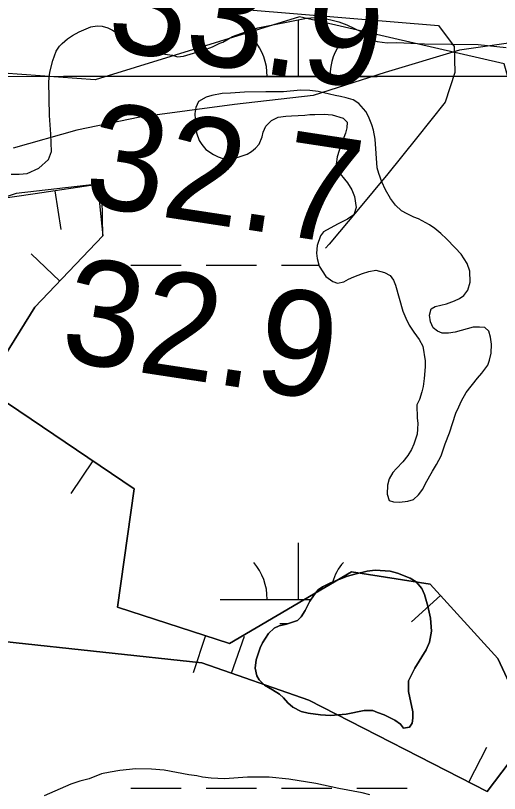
# Model space of a CAD drawing. Extents: x 3281947 to 3319794, y 715894 to 741249.
# Drawn here: x 3299584.6 to 3299892.8, y 726880.9 to 727375.8 of the extents above; entities that cross this region are included whole.
import ezdxf

# ---------------------------------------------------------------- set-up
doc = ezdxf.new("R2010")
doc.units = 0
for name, color, linetype in [('V-BORW-LINE', 7, 'Continuous'), ('V-GRID-MAJR', 7, 'Continuous'), ('V-RIVR-RANG', 7, 'Continuous'), ('V-ROAD-CNTR', 7, 'Continuous'), ('V-SITE-VEGE', 7, 'Continuous'), ('V-TOPO-MINR', 7, 'Continuous'), ('V-TOPO-SHOR', 7, 'Continuous'), ('V-WETL-SWMP', 7, 'Continuous')]:
    doc.layers.add(name, color=color, linetype=linetype)

msp = doc.modelspace()

# ---------------------------------------------------------------- linework, layer by layer
at = {"layer": 'V-BORW-LINE'}
for p, q in [((3299609.551, 727264.406), (3299613.487, 727239.7170000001)), ((3299612.6920000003, 727206.862), (3299594.609, 727224.125)), ((3299633.85, 727092.488), (3299619.876, 727071.758)), ((3299855.177, 727006.813), (3299836.698, 726989.975)), ((3299705.492, 726981.327), (3299697.8000000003, 726957.54)), ((3299722.222, 726957.407), (3299730.469, 726981.008)), ((3299873.306, 726888.002), (3299884.705, 726910.251))]:
    msp.add_line(p, q, dxfattribs=at)
for points in [[(3299064.421, 727097.446), (3299098.866, 727102.215), (3299100.84, 727198.5480000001), (3299109.468, 727291.1630000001), (3299129.096, 727295.857), (3299262.525, 727265.985), (3299314.591, 727253.103), (3299401.858, 727230.537), (3299482.5100000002, 727250.75), (3299554.4620000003, 727256.427), (3299597.1040000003, 727262.519), (3299636.701, 727268.61)], [(3299636.701, 727268.61), (3299584.921, 727262.519), (3299548.37, 727250.335), (3299482.5100000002, 727250.75), (3299401.858, 727230.537), (3299314.591, 727253.103), (3299262.525, 727265.985), (3299129.096, 727295.857), (3299109.468, 727291.1630000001), (3299100.84, 727198.5480000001), (3299098.866, 727102.215), (3299064.421, 727097.446)], [(3299636.701, 727268.61), (3299640.108, 727235.582), (3299596.819, 727190.235), (3299564.842, 727139.005), (3299660.187, 727074.734), (3299649.574, 726999.41), (3299720.77, 726976.387), (3299798.634, 727021.912), (3299848.605, 727014.0260000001), (3299891.77, 726966.654), (3299913.665, 726919.828), (3299884.983, 726882.019), (3299771.313, 726940.255), (3299703.197, 726964.055), (3299577.128, 726977.4770000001), (3299434.776, 726997.904), (3299322.2290000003, 727024.692), (3299101.0270000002, 727058.504), (3299005.701, 727077.625)], [(3299005.701, 727077.625), (3299101.0270000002, 727058.504), (3299322.2290000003, 727024.692), (3299434.776, 726997.904), (3299577.128, 726977.4770000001), (3299703.197, 726964.055), (3299771.313, 726940.255), (3299884.983, 726882.019), (3299913.665, 726919.828), (3299891.77, 726966.654), (3299848.605, 727014.0260000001), (3299798.634, 727021.912), (3299720.77, 726976.387), (3299649.574, 726999.41), (3299660.187, 727074.734), (3299564.842, 727139.005), (3299596.819, 727190.235), (3299640.108, 727235.582), (3299639.747, 727259.473)]]:
    msp.add_lwpolyline(points, dxfattribs=at)
at = {"layer": 'V-GRID-MAJR'}
msp.add_spline([(3286082.416, 727332.685), (3291331.5, 727333.83), (3296580.583, 727335.738), (3301829.665, 727338.411), (3307078.748, 727341.846), (3312327.829, 727346.045), (3317576.91, 727351.008), (3317576.911, 727351.008)], degree=3, dxfattribs=at)
at = {"layer": 'V-ROAD-CNTR'}
msp.add_lwpolyline([(3300118.740725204, 726910.2931523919), (3300086.239790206, 726950.270072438), (3300061.5698395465, 726973.4660260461), (3300037.159888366, 727023.8969251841), (3300026.853908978, 727083.3468062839), (3300016.4769297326, 727169.562633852), (3300003.143956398, 727246.6184797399), (3299992.175978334, 727305.1293627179), (3299975.101012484, 727344.0502848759), (3299934.457093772, 727363.346246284), (3299867.287228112, 727353.8552652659), (3299820.127322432, 727339.6482936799), (3299774.131414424, 727324.8993231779), (3299724.0835145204, 727319.3413342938), (3299663.76863515, 727311.1943505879), (3299623.680715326, 727302.8173673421), (3299583.100796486, 727291.554389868)], dxfattribs=at)
at = {"layer": 'V-SITE-VEGE'}
for points in [[(3299581.701, 727274.929), (3299586.856, 727274.882), (3299592.015, 727275.431), (3299599.38, 727278.737), (3299605.575, 727284.231), (3299607.406, 727289.37), (3299607.107, 727300.275), (3299606.224, 727312.18), (3299605.823, 727333.7930000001), (3299606.472, 727339.734), (3299608.323, 727347.25), (3299610.359, 727353.179), (3299612.569, 727356.333), (3299614.17, 727358.101), (3299617.566, 727361.046), (3299620.759, 727363.198), (3299625.139, 727365.539), (3299632.504, 727368.644), (3299636.6720000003, 727369.201), (3299639.844, 727369.172), (3299643.401, 727367.952), (3299646.363, 727366.536), (3299652.079, 727362.915), (3299655.433, 727361.103), (3299667.877, 727355.838), (3299674.791, 727352.997), (3299679.731, 727351.367), (3299684.482, 727350.531), (3299687.644, 727349.511), (3299691.615, 727350.0700000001), (3299704.335, 727353.7220000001), (3299710.105, 727355.8520000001), (3299714.686, 727358.191), (3299716.677, 727358.965), (3299722.8510000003, 727362.4770000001), (3299731.605, 727365.768), (3299738.961, 727368.083), (3299769.943, 727374.149), (3299778.475, 727374.8640000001), (3299790.542, 727371.781), (3299795.678, 727369.9500000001), (3299804.958, 727365.506), (3299812.046, 727360.089), (3299815.011, 727359.27), (3299821.348, 727358.42), (3299827.4960000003, 727358.76), (3299845.133, 727357.81), (3299879.231, 727357.503), (3299897.056, 727355.557)], [(3299840.187, 727128.209), (3299840.45, 727119.709), (3299840.761, 727116.478), (3299840.7260000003, 727112.5700000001), (3299840.359, 727109.514), (3299838.262, 727103.0750000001), (3299836.704, 727099.692), (3299834.457, 727095.8030000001), (3299831.367, 727091.922), (3299827.248, 727087.711), (3299825.0160000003, 727085.182), (3299822.6010000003, 727081.127), (3299821.545, 727077.058), (3299821.323, 727071.282), (3299822.4760000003, 727067.365), (3299825.358, 727066.486), (3299829.2630000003, 727066.113), (3299834.365, 727066.746), (3299838.115, 727067.903), (3299841.201, 727070.934), (3299843.952, 727074.4770000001), (3299845.682, 727078.03), (3299850.173, 727085.9770000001), (3299852.7600000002, 727090.202), (3299855.697, 727095.613), (3299858.316, 727103.403), (3299860.928, 727110.35), (3299865.1180000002, 727122.886), (3299866.8540000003, 727126.949), (3299868.757, 727130.67), (3299871.694, 727136.081), (3299878.741, 727145.025), (3299881.659, 727148.228), (3299885.444, 727153.46), (3299886.4930000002, 727156.51), (3299887.554, 727161.087), (3299887.773, 727166.6950000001), (3299887.134, 727171.118), (3299886.149, 727175.036), (3299883.449, 727177.268), (3299880.2260000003, 727177.637), (3299876.144, 727177.504), (3299864.563, 727174.377), (3299860.307, 727173.738), (3299856.399, 727173.772), (3299853.352, 727174.991), (3299850.653, 727177.0530000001), (3299848.99, 727180.9770000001), (3299848.177, 727185.231), (3299849.401, 727189.128), (3299851.965, 727190.806), (3299859.117, 727192.4400000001), (3299864.231, 727194.265), (3299867.473, 727195.764), (3299870.039, 727197.607), (3299872.79, 727201.154), (3299874.194, 727206.2390000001), (3299873.92, 727213.209), (3299872.2630000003, 727218.1510000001), (3299868.407, 727223.963), (3299864.7060000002, 727228.0750000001), (3299859.148, 727233.734), (3299855.441, 727237.164), (3299851.73, 727240.257), (3299848.185, 727242.665), (3299841.25, 727246.468), (3299838.3710000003, 727247.515), (3299834.142, 727249.591), (3299830.423, 727251.662), (3299826.716, 727255.264), (3299823.525, 727259.373), (3299820.344, 727264.839), (3299817.844, 727270.129), (3299816.021, 727275.243), (3299815.036, 727278.99), (3299813.67, 727297.185), (3299812.529, 727302.8030000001), (3299811.542, 727306.38), (3299809.381, 727311.666), (3299807.71, 727314.74), (3299803.338, 727319.879), (3299799.619, 727322.1190000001), (3299795.213, 727323.518), (3299791.484, 727324.403), (3299788.09, 727324.944), (3299777.406, 727327.415), (3299772.145, 727328.145), (3299766.029, 727328.37), (3299755.3140000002, 727327.2760000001), (3299744.1010000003, 727327.379), (3299730.335, 727327.162), (3299721.492, 727326.3910000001), (3299716.222, 727326.269), (3299709.5840000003, 727324.968), (3299706.007, 727323.983), (3299701.222, 727321.136), (3299699.318, 727317.415), (3299698.775, 727313.512), (3299699.215, 727305.86), (3299699.8540000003, 727301.267), (3299701.509, 727296.3250000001)], [(3299701.509, 727296.3250000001), (3299703.186, 727293.761), (3299705.878, 727290.676), (3299710.6040000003, 727287.406), (3299713.65, 727285.849), (3299716.529, 727284.805), (3299723.157, 727284.9130000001), (3299726.392, 727285.735), (3299732.018, 727287.723), (3299734.9220000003, 727289.394), (3299737.488, 727291.414), (3299739.723, 727293.941), (3299741.634, 727298.682), (3299742.34, 727301.734), (3299744.073, 727305.457), (3299747.673, 727308.9940000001), (3299751.941, 727311.167), (3299756.705, 727311.802), (3299760.447, 727312.107), (3299768.946, 727312.541), (3299772.007, 727312.8520000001), (3299775.235, 727312.823), (3299781.187, 727313.11), (3299786.2800000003, 727312.723), (3299793.2290000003, 727310.6240000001), (3299795.924, 727308.05), (3299795.551, 727304.314), (3299794.673, 727301.095), (3299793.796, 727298.213), (3299792.236, 727294.66), (3299789.436, 727285.849), (3299788.8850000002, 727281.264), (3299789.5300000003, 727277.35), (3299796.086, 727269.306), (3299798.765, 727264.863), (3299800.596, 727260.5970000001), (3299801.554, 727253.792), (3299800.151, 727249.047), (3299796.049, 727246.196), (3299789.733, 727243.194), (3299780.853, 727238.176), (3299778.793, 727235.645), (3299776.6950000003, 727229.5480000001), (3299776.312, 727224.622), (3299776.622, 727221.221), (3299777.938, 727216.451), (3299782.2970000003, 727209.784), (3299786.685, 727206.5160000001), (3299789.737, 727205.639), (3299793.651, 727206.454), (3299796.725, 727208.126), (3299800.137, 727209.625), (3299805.593, 727211.613), (3299809.682, 727212.934), (3299814.108, 727213.745), (3299819.703, 727212.336), (3299823.255, 727210.436), (3299825.268, 727207.53), (3299826.597, 727204.29), (3299831.377, 727187.762), (3299833.2060000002, 727183.328), (3299835.375, 727178.89), (3299838.225, 727174.446), (3299841.748, 727169.658), (3299844.091, 727165.558), (3299845.537, 727156.199), (3299845.502, 727152.291), (3299844.924, 727144.8200000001), (3299844.199, 727139.8960000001), (3299843.319, 727136.337), (3299841.918, 727131.5920000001), (3299840.187, 727128.209)], [(3299810.303, 726879.934), (3299805.357, 726881.166), (3299790.515, 726884.077), (3299775.872, 726887.181), (3299758.648, 726889.914), (3299746.1720000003, 726891.214), (3299732.293, 726891.14), (3299717.613, 726890.083), (3299709.29, 726890.557), (3299703.744, 726891.2000000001), (3299699.985, 726892.027), (3299695.0330000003, 726892.666), (3299679.2, 726895.584), (3299671.078, 726896.252), (3299661.168, 726896.541), (3299651.046, 726895.441), (3299644.892, 726894.505), (3299639.332, 726893.366), (3299631.373, 726890.2660000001), (3299625.61, 726888.732), (3299619.843, 726886.801), (3299602.728, 726879.422)]]:
    msp.add_lwpolyline(points, dxfattribs=at)
msp.add_lwpolyline([(3299831.7090000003, 726922.503), (3299835.452, 726922.978), (3299837.1750000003, 726925.512), (3299837.713, 726928.735), (3299837.75, 726932.8150000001), (3299834.807, 726945.754), (3299834.869, 726952.552), (3299838.848, 726960.672), (3299846.092, 726972.331), (3299848.343, 726977.0700000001), (3299849.596, 726984.025), (3299848.992, 726992.357), (3299847.19, 727000.02), (3299845.049, 727007.5160000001), (3299843.384, 727011.27), (3299839.684, 727015.55), (3299835.964, 727017.795), (3299827.838, 727021.094), (3299823.261, 727022.327), (3299813.582, 727022.9230000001), (3299808.4760000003, 727022.2880000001), (3299800.645, 727020.49), (3299796.045, 727019.171), (3299785.131, 727014.8520000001), (3299780.009, 727012.349), (3299777.273, 727010.334), (3299774.866, 727007.299), (3299772.11, 727003.246), (3299769.171, 726997.3250000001), (3299766.5840000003, 726993.27), (3299764.184, 726990.911), (3299757.196, 726988.594), (3299752.429, 726987.447), (3299749.357, 726985.946), (3299745.756, 726982.581), (3299741.795, 726976.669), (3299740.407, 726973.453), (3299737.9590000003, 726965.829), (3299737.232, 726960.567), (3299738.2090000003, 726955.8), (3299739.715, 726953.068), (3299743.254, 726949.807), (3299748.324, 726946.872), (3299752.715, 726943.946), (3299755.245, 726941.714), (3299758.106, 726938.457), (3299761.309, 726935.711), (3299766.554, 726933.1140000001), (3299770.961, 726931.885), (3299778.768, 726930.796), (3299785.221, 726930.568), (3299795.254, 726931.326), (3299806.66, 726933.603), (3299812.097, 726933.554), (3299815.145, 726932.338), (3299819.382, 726930.939), (3299826.144, 726927.482), (3299829.691, 726924.897)], close=True, dxfattribs=at)
at = {"layer": 'V-TOPO-MINR'}
msp.add_lwpolyline([(3298768.777439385, 727488.2491949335), (3299458.5433062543, 727402.3020545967), (3299853.984919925, 727369.4848732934), (3299864.068371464, 727356.2272387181), (3299864.37757529, 727339.5735525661), (3299858.1706139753, 727320.6558320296), (3299840.052588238, 727297.7795339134), (3299821.7288744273, 727275.0715442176), (3299803.096628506, 727252.6160171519), (3299784.2586945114, 727230.3287985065), (3299782.0655544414, 727227.7697553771)], dxfattribs=at)
at = {"layer": 'V-TOPO-SHOR'}
for points in [[(3299840.187, 727128.209), (3299840.45, 727119.709), (3299840.761, 727116.478), (3299840.7260000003, 727112.5700000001), (3299840.359, 727109.514), (3299838.262, 727103.0750000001), (3299836.702, 727099.692), (3299834.457, 727095.8030000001), (3299831.365, 727091.922), (3299827.248, 727087.711), (3299825.0160000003, 727085.182), (3299822.6010000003, 727081.127), (3299821.545, 727077.058), (3299821.323, 727071.282), (3299822.4760000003, 727067.365), (3299825.358, 727066.488), (3299829.2630000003, 727066.113), (3299834.365, 727066.746), (3299838.115, 727067.903), (3299841.201, 727070.934), (3299843.952, 727074.4770000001), (3299845.682, 727078.03), (3299850.173, 727085.9770000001), (3299852.7600000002, 727090.202), (3299855.697, 727095.613), (3299858.316, 727103.405), (3299860.928, 727110.35), (3299865.1180000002, 727122.886), (3299866.8540000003, 727126.949), (3299868.757, 727130.67), (3299871.694, 727136.081), (3299878.741, 727145.025), (3299881.659, 727148.228), (3299885.444, 727153.46), (3299886.4930000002, 727156.51), (3299887.554, 727161.087), (3299887.773, 727166.6950000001), (3299887.134, 727171.118), (3299886.149, 727175.034), (3299883.449, 727177.268), (3299880.2260000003, 727177.637), (3299876.144, 727177.504), (3299864.563, 727174.379), (3299860.307, 727173.738), (3299856.399, 727173.772), (3299853.352, 727174.991), (3299850.653, 727177.0530000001), (3299848.988, 727180.9770000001), (3299848.177, 727185.231), (3299849.401, 727189.128), (3299851.965, 727190.806), (3299859.117, 727192.4400000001), (3299864.231, 727194.265), (3299867.473, 727195.764), (3299870.039, 727197.609), (3299872.79, 727201.154), (3299874.194, 727206.2390000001), (3299873.918, 727213.209), (3299872.2630000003, 727218.1510000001), (3299868.407, 727223.963), (3299864.704, 727228.0750000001), (3299859.148, 727233.734), (3299855.441, 727237.164), (3299851.73, 727240.257), (3299848.185, 727242.667), (3299841.25, 727246.468), (3299838.3710000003, 727247.515), (3299834.142, 727249.591), (3299830.423, 727251.662), (3299826.716, 727255.264), (3299823.525, 727259.373), (3299820.344, 727264.839), (3299817.844, 727270.129), (3299816.021, 727275.243), (3299815.036, 727278.99), (3299813.67, 727297.185), (3299812.529, 727302.8030000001), (3299811.542, 727306.38), (3299809.381, 727311.666), (3299807.71, 727314.74), (3299803.338, 727319.879), (3299799.619, 727322.1190000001), (3299795.213, 727323.518), (3299791.484, 727324.403), (3299788.09, 727324.944), (3299777.406, 727327.4180000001), (3299772.145, 727328.145), (3299766.029, 727328.37), (3299755.3140000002, 727327.2760000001), (3299744.1010000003, 727327.379), (3299730.335, 727327.162), (3299721.492, 727326.3910000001), (3299716.222, 727326.269), (3299709.5840000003, 727324.968), (3299706.007, 727323.983), (3299701.222, 727321.136), (3299699.3200000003, 727317.415), (3299698.775, 727313.512), (3299699.215, 727305.86), (3299699.8540000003, 727301.267), (3299701.509, 727296.3250000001)], [(3299701.509, 727296.3250000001), (3299703.186, 727293.761), (3299705.878, 727290.676), (3299710.6040000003, 727287.406), (3299713.65, 727285.849), (3299716.529, 727284.805), (3299723.157, 727284.9130000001), (3299726.392, 727285.735), (3299732.018, 727287.723), (3299734.9220000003, 727289.3960000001), (3299737.49, 727291.414), (3299739.723, 727293.941), (3299741.634, 727298.682), (3299742.34, 727301.734), (3299744.073, 727305.457), (3299747.673, 727308.9940000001), (3299751.941, 727311.165), (3299756.705, 727311.802), (3299760.447, 727312.107), (3299768.946, 727312.541), (3299772.007, 727312.8520000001), (3299775.235, 727312.823), (3299781.187, 727313.11), (3299786.2800000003, 727312.723), (3299793.2290000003, 727310.6240000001), (3299795.924, 727308.05), (3299795.551, 727304.314), (3299794.673, 727301.095), (3299793.796, 727298.213), (3299792.236, 727294.66), (3299789.438, 727285.8470000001), (3299788.8850000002, 727281.264), (3299789.5300000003, 727277.35), (3299796.086, 727269.306), (3299798.765, 727264.863), (3299800.596, 727260.5970000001), (3299801.554, 727253.792), (3299800.151, 727249.047), (3299796.049, 727246.196), (3299789.733, 727243.194), (3299780.853, 727238.176), (3299778.79, 727235.645), (3299776.6950000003, 727229.546), (3299776.312, 727224.622), (3299776.622, 727221.221), (3299777.938, 727216.451), (3299782.2970000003, 727209.784), (3299786.685, 727206.5160000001), (3299789.735, 727205.639), (3299793.651, 727206.454), (3299796.725, 727208.126), (3299800.137, 727209.625), (3299805.593, 727211.613), (3299809.682, 727212.936), (3299814.108, 727213.745), (3299819.703, 727212.336), (3299823.255, 727210.436), (3299825.268, 727207.53), (3299826.597, 727204.2880000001), (3299831.377, 727187.762), (3299833.2060000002, 727183.328), (3299835.375, 727178.89), (3299838.223, 727174.446), (3299841.748, 727169.658), (3299844.091, 727165.558), (3299845.537, 727156.199), (3299845.502, 727152.291), (3299844.924, 727144.8200000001), (3299844.199, 727139.8960000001), (3299843.319, 727136.337), (3299841.918, 727131.5920000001), (3299840.187, 727128.209)], [(3299831.7090000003, 726922.503), (3299829.691, 726924.899), (3299826.146, 726927.482), (3299819.382, 726930.939), (3299815.145, 726932.338), (3299812.097, 726933.554), (3299806.66, 726933.603), (3299795.254, 726931.326), (3299785.221, 726930.568), (3299778.768, 726930.796), (3299770.961, 726931.885), (3299766.554, 726933.1140000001), (3299761.309, 726935.711), (3299758.106, 726938.457), (3299755.245, 726941.714), (3299752.715, 726943.946), (3299748.324, 726946.872), (3299743.254, 726949.807), (3299739.715, 726953.068), (3299738.2090000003, 726955.8), (3299737.232, 726960.567), (3299737.9590000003, 726965.829), (3299740.407, 726973.453), (3299741.795, 726976.669), (3299745.756, 726982.581), (3299749.357, 726985.946), (3299752.429, 726987.447), (3299757.196, 726988.594), (3299764.184, 726990.911), (3299766.5840000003, 726993.27), (3299769.171, 726997.3250000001), (3299772.112, 727003.246), (3299774.866, 727007.299), (3299777.273, 727010.336), (3299780.009, 727012.349), (3299785.131, 727014.8520000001), (3299796.045, 727019.171), (3299800.645, 727020.49), (3299808.4760000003, 727022.2880000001), (3299813.582, 727022.9230000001), (3299823.261, 727022.327), (3299827.838, 727021.094), (3299835.964, 727017.795), (3299839.684, 727015.55), (3299843.382, 727011.27), (3299845.049, 727007.5160000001), (3299847.19, 727000.02), (3299848.992, 726992.357), (3299849.596, 726984.025), (3299848.343, 726977.0700000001), (3299846.092, 726972.331), (3299838.85, 726960.672), (3299834.869, 726952.552), (3299834.807, 726945.754), (3299837.75, 726932.8150000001), (3299837.713, 726928.735), (3299837.1750000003, 726925.512), (3299835.452, 726922.978), (3299831.7090000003, 726922.503)]]:
    msp.add_lwpolyline(points, dxfattribs=at)
at = {"layer": 'V-WETL-SWMP'}
for p, q in [((3299764.8340648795, 727337.0565211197), (3299764.834021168, 727373.0564981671)), ((3299714.8340937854, 727337.0565211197), (3299814.8340359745, 727337.0565211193)), ((3299657.990272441, 727216.9855976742), (3299689.9902539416, 727216.9855976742)), ((3299705.9902446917, 727216.9855976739), (3299737.9902261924, 727216.9855976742)), ((3299753.990216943, 727216.9855976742), (3299777.783957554, 727216.9855976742)), ((3299764.8344688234, 727004.3817332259), (3299764.8344251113, 727040.3817102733)), ((3299714.8344977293, 727004.3817332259), (3299772.883527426, 727004.3817332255)), ((3299752.834494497, 726988.9507430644), (3299758.2780835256, 726988.9507430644)), ((3299657.9906763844, 726884.3108097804), (3299689.990657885, 726884.3108097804)), ((3299705.9906486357, 726884.3108097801), (3299737.990630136, 726884.3108097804)), ((3299753.9906208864, 726884.3108097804), (3299785.9906023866, 726884.3108097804)), ((3299801.9905931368, 726884.3108097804), (3299833.9905746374, 726884.3108097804))]:
    msp.add_line(p, q, dxfattribs=at)
for points in [[(3300106.843, 727272.5160000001), (3300036.075, 727154.476), (3299965.931, 727114.361), (3299935.869, 727184.562), (3299915.828, 727274.819), (3299895.786, 727345.019), (3299765.518, 727375.105), (3299635.249, 727334.99), (3299494.96, 727345.019), (3299304.568, 727355.047), (3299224.4020000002, 727355.047), (3299054.051, 727365.076), (3298903.741, 727365.076), (3298803.535, 727405.1900000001), (3298733.39, 727415.219), (3298593.1010000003, 727455.333), (3298342.585, 727515.505), (3298162.213, 727515.504), (3298102.089, 727505.475), (3298062.007, 727475.39), (3297941.759, 727445.304), (3297831.532, 727435.275), (3297671.201, 727505.475), (3297540.932, 727555.618)], [(3299836.702, 727099.692), (3299834.458, 727095.804), (3299831.364, 727091.9230000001), (3299827.248, 727087.712), (3299825.0160000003, 727085.183), (3299822.6010000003, 727081.127), (3299821.545, 727077.058), (3299821.323, 727071.283), (3299822.477, 727067.3640000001), (3299825.358, 727066.488), (3299829.2630000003, 727066.113), (3299834.366, 727066.747), (3299838.115, 727067.903), (3299841.201, 727070.934), (3299843.952, 727074.478), (3299845.683, 727078.03), (3299850.173, 727085.9770000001), (3299852.7600000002, 727090.202), (3299855.697, 727095.613), (3299858.316, 727103.406), (3299860.927, 727110.349), (3299865.1180000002, 727122.886), (3299866.8540000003, 727126.949), (3299868.757, 727130.67), (3299871.694, 727136.081), (3299878.742, 727145.024), (3299881.659, 727148.2270000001), (3299885.4450000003, 727153.46), (3299886.492, 727156.51), (3299887.553, 727161.088), (3299887.773, 727166.694), (3299887.133, 727171.118), (3299886.149, 727175.035), (3299883.45, 727177.268), (3299880.225, 727177.637), (3299876.145, 727177.504), (3299864.562, 727174.379), (3299860.308, 727173.738), (3299856.4, 727173.773), (3299853.352, 727174.99), (3299850.6520000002, 727177.0530000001), (3299848.988, 727180.9770000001), (3299848.177, 727185.232), (3299849.401, 727189.129), (3299851.965, 727190.806), (3299859.117, 727192.4400000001), (3299864.231, 727194.264), (3299867.473, 727195.764), (3299870.039, 727197.61), (3299872.789, 727201.154), (3299874.1950000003, 727206.2390000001), (3299873.917, 727213.208), (3299872.2630000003, 727218.1510000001), (3299868.407, 727223.963), (3299864.705, 727228.0750000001), (3299859.148, 727233.733), (3299855.441, 727237.164), (3299851.73, 727240.256), (3299848.184, 727242.667), (3299841.251, 727246.468), (3299838.3710000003, 727247.514), (3299834.142, 727249.591), (3299830.4220000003, 727251.6630000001), (3299826.716, 727255.265), (3299823.524, 727259.372), (3299820.345, 727264.838), (3299817.844, 727270.129), (3299816.021, 727275.243), (3299815.035, 727278.99), (3299813.669, 727297.185), (3299812.5300000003, 727302.802), (3299811.543, 727306.38), (3299809.381, 727311.667), (3299807.71, 727314.741), (3299803.338, 727319.878), (3299799.619, 727322.12), (3299795.214, 727323.519), (3299791.483, 727324.403), (3299788.09, 727324.943), (3299777.407, 727327.4180000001), (3299772.145, 727328.145), (3299766.0300000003, 727328.37), (3299755.315, 727327.277), (3299744.1010000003, 727327.378), (3299730.3340000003, 727327.162), (3299721.491, 727326.392), (3299716.223, 727326.269), (3299709.5840000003, 727324.969), (3299706.006, 727323.982), (3299701.223, 727321.136), (3299699.3200000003, 727317.415), (3299698.775, 727313.511), (3299699.216, 727305.861), (3299699.855, 727301.267), (3299701.509, 727296.324), (3299703.186, 727293.76), (3299705.877, 727290.677), (3299710.605, 727287.406), (3299713.65, 727285.849), (3299716.529, 727284.804), (3299723.157, 727284.914)], [(3299723.157, 727284.914), (3299726.393, 727285.735), (3299732.019, 727287.723), (3299734.923, 727289.397), (3299737.49, 727291.4130000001), (3299739.722, 727293.941), (3299741.633, 727298.682), (3299742.341, 727301.734), (3299744.073, 727305.457), (3299747.674, 727308.993), (3299751.941, 727311.164), (3299756.705, 727311.801), (3299760.446, 727312.107), (3299768.946, 727312.54), (3299772.008, 727312.853), (3299775.236, 727312.824), (3299781.186, 727313.11), (3299786.281, 727312.724), (3299793.2290000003, 727310.623), (3299795.924, 727308.05), (3299795.551, 727304.3150000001), (3299794.6720000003, 727301.094), (3299793.7970000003, 727298.213), (3299792.235, 727294.659), (3299789.437, 727285.8470000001), (3299788.886, 727281.264), (3299789.531, 727277.35), (3299796.086, 727269.305), (3299798.765, 727264.863), (3299800.595, 727260.598), (3299801.554, 727253.792), (3299800.1520000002, 727249.047), (3299796.048, 727246.1950000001), (3299789.733, 727243.193), (3299780.852, 727238.175), (3299778.79, 727235.645), (3299776.696, 727229.546), (3299776.312, 727224.622), (3299776.6210000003, 727221.221), (3299777.938, 727216.451), (3299782.296, 727209.784), (3299786.685, 727206.5160000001), (3299789.735, 727205.639), (3299793.651, 727206.454), (3299796.725, 727208.125), (3299800.137, 727209.6240000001), (3299805.592, 727211.6140000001), (3299809.683, 727212.937), (3299814.108, 727213.746), (3299819.703, 727212.337), (3299823.254, 727210.436), (3299825.267, 727207.529), (3299826.597, 727204.2880000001), (3299831.377, 727187.762), (3299833.2060000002, 727183.328), (3299835.375, 727178.89), (3299838.224, 727174.446), (3299841.749, 727169.657), (3299844.091, 727165.557), (3299845.537, 727156.198), (3299845.501, 727152.29), (3299844.924, 727144.819), (3299844.2, 727139.897), (3299843.319, 727136.337), (3299841.917, 727131.591), (3299840.187, 727128.208), (3299840.45, 727119.71), (3299840.761, 727116.478), (3299840.7260000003, 727112.5700000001), (3299840.359, 727109.515), (3299838.262, 727103.076), (3299836.702, 727099.692)]]:
    msp.add_lwpolyline(points, dxfattribs=at)
msp.add_lwpolyline([(3299831.7090000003, 726922.503), (3299835.452, 726922.979), (3299837.174, 726925.512), (3299837.713, 726928.736), (3299837.75, 726932.814), (3299834.807, 726945.755), (3299834.869, 726952.552), (3299838.85, 726960.672), (3299846.092, 726972.332), (3299848.343, 726977.0700000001), (3299849.595, 726984.0260000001), (3299848.991, 726992.357), (3299847.19, 727000.02), (3299845.049, 727007.5160000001), (3299843.383, 727011.27), (3299839.683, 727015.551), (3299835.965, 727017.794), (3299827.838, 727021.095), (3299823.261, 727022.326), (3299813.5810000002, 727022.9230000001), (3299808.477, 727022.289), (3299800.645, 727020.49), (3299796.045, 727019.172), (3299785.131, 727014.8520000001), (3299780.0100000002, 727012.35), (3299777.273, 727010.335), (3299774.867, 727007.2980000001), (3299772.112, 727003.245), (3299769.17, 726997.324), (3299766.5840000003, 726993.269), (3299764.184, 726990.911), (3299757.196, 726988.595), (3299752.428, 726987.448), (3299749.356, 726985.947), (3299745.757, 726982.581), (3299741.795, 726976.669), (3299740.407, 726973.453), (3299737.96, 726965.828), (3299737.233, 726960.567), (3299738.2090000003, 726955.8), (3299739.714, 726953.068), (3299743.253, 726949.807), (3299748.325, 726946.873), (3299752.716, 726943.9450000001), (3299755.245, 726941.713), (3299758.105, 726938.458), (3299761.309, 726935.711), (3299766.553, 726933.115), (3299770.96, 726931.886), (3299778.767, 726930.796), (3299785.222, 726930.568), (3299795.255, 726931.327), (3299806.66, 726933.604), (3299812.097, 726933.555), (3299815.145, 726932.338), (3299819.381, 726930.9400000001), (3299826.147, 726927.481), (3299829.6920000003, 726924.9)], close=True, dxfattribs=at)
for centre, radius, start, end in [((3299709.5911601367, 727337.5313239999), 35.246287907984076, 359.22817999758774, 40.7718383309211), ((3299820.076968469, 727337.5313239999), 35.246287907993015, 139.22817690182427, 180.7718352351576), ((3299709.59156408, 727004.8565361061), 35.246287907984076, 359.22817999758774, 40.7718383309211), ((3299820.0773724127, 727004.8565361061), 35.246287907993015, 139.22817690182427, 162.65362321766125)]:
    msp.add_arc(centre, radius, start, end, dxfattribs=at)

# ---------------------------------------------------------------- texts
at = {"layer": 'V-RIVR-RANG'}
for s, p in [('33.9', (3299641.21481174, 727354.5716789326)), ('32.7', (3299626.6755897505, 727255.632999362)), ('32.9', (3299611.61581174, 727156.7736789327))]:
    msp.add_text(s, height=66.99999999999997, rotation=351.34832571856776, dxfattribs=at).set_placement(p)

doc.saveas('drawing.dxf')
